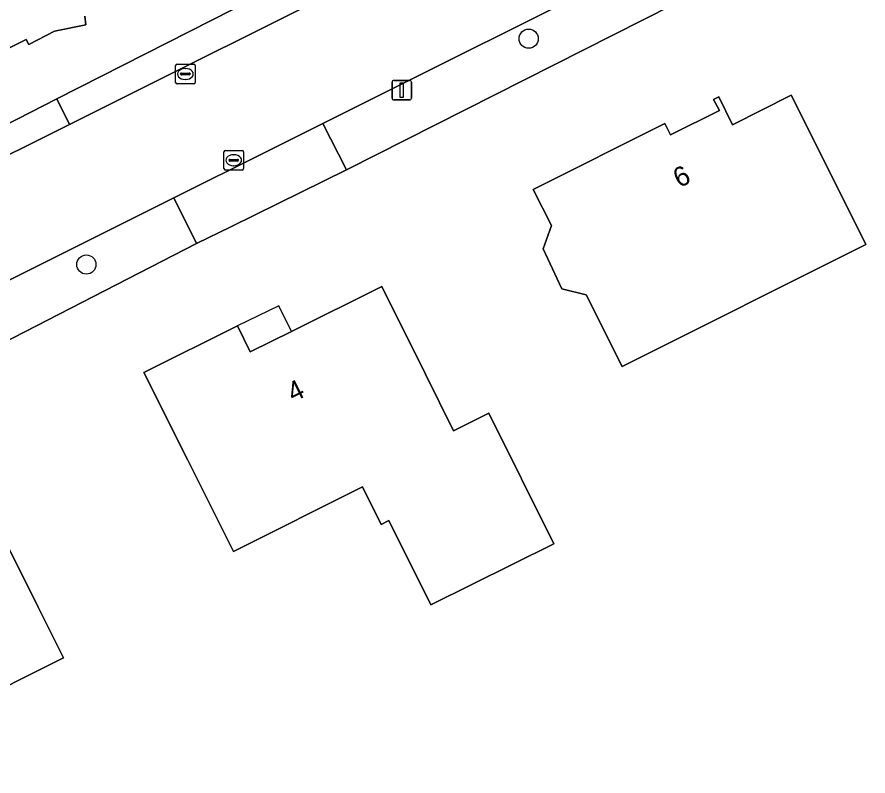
# Model space of a CAD drawing. Extents: x 157320 to 158835, y 386650 to 388491.
# Drawn here: x 158313.71 to 158357.09, y 387065.26 to 387103.97 of the extents above; entities that cross this region are included whole.
import ezdxf

# ---------------------------------------------------------------- set-up
doc = ezdxf.new("R2010")
doc.units = 0
for name, color, linetype in [('IMGEO_Berm_groen', 7, 'Continuous'), ('IMGEO_Boom', 7, 'Continuous'), ('IMGEO_Erf', 7, 'Continuous'), ('IMGEO_Kolk', 7, 'Continuous'), ('IMGEO_Lichtmast', 7, 'Continuous'), ('IMGEO_Pand', 7, 'Continuous'), ('IMGEO_Pand_nummerreeks', 7, 'Continuous'), ('IMGEO_Pand_overbouw', 7, 'Continuous'), ('IMGEO_Rijbaan_lokaal_gesloten', 7, 'Continuous'), ('IMGEO_Voetpad_open', 7, 'Continuous')]:
    doc.layers.add(name, color=color, linetype=linetype)

msp = doc.modelspace()

# ---------------------------------------------------------------- linework, layer by layer
at = {"layer": 'IMGEO_Berm_groen'}
for points in [[(158332.204, 387106.402), (158331.485, 387107.804), (158315.735, 387099.786), (158316.382, 387098.491)], [(158347.139, 387104.584), (158345.977, 387106.887), (158329.297, 387098.53), (158330.507, 387096.172)], [(158322.868, 387092.416), (158321.702, 387094.744), (158309.888, 387088.843), (158311.156, 387086.394)]]:
    msp.add_lwpolyline(points, close=True, dxfattribs=at)
at = {"layer": 'IMGEO_Boom'}
for centre in [(158339.794, 387102.86), (158317.249, 387091.343)]:
    msp.add_circle(centre, 0.489, dxfattribs=at)
at = {"layer": 'IMGEO_Erf'}
for points in [[(158257.641, 387137.423), (158263.838, 387125.057), (158265.379, 387121.983), (158267.908, 387116.936), (158269.167, 387114.426), (158274.193, 387104.401), (158275.611, 387101.525), (158275.999, 387100.737), (158278.934, 387094.782), (158282.913, 387086.858), (158286.88, 387085.53), (158297.658, 387090.733), (158300.107, 387091.989), (158309.055, 387096.391), (158310.322, 387097.031), (158315.735, 387099.786), (158331.485, 387107.804)], [(158360.121, 387111.169), (158352.352, 387107.298), (158347.139, 387104.584), (158330.507, 387096.172), (158325.853, 387093.884), (158324.609, 387093.273), (158322.868, 387092.416), (158311.156, 387086.394)], [(158317.175, 387104.017), (158317.22, 387103.57), (158315.615, 387103.237), (158314.316, 387102.558), (158314.183, 387102.826), (158308.739, 387100.122)]]:
    msp.add_lwpolyline(points, dxfattribs=at)
for points in [[(158344.567, 387086.141), (158342.734, 387089.793), (158341.493, 387090.111), (158340.528, 387092.141), (158340.957, 387093.333), (158340.033, 387095.174), (158346.734, 387098.528), (158347.032, 387097.96), (158349.526, 387099.207), (158349.225, 387099.759), (158349.488, 387099.902), (158350.195, 387098.475), (158353.185, 387099.983), (158355.414, 387095.508), (158356.977, 387092.371)], [(158334.537, 387085.747), (158335.97, 387082.863), (158337.77, 387083.757), (158341.076, 387077.103), (158334.808, 387073.988), (158332.672, 387078.287), (158332.275, 387078.09), (158331.317, 387080.002), (158324.749, 387076.713), (158322.42, 387081.363), (158320.181, 387085.834), (158324.956, 387088.21), (158325.602, 387086.896), (158327.708, 387087.926), (158332.312, 387090.224)], [(158314.79, 387073.866), (158316.083, 387071.286), (158310.888, 387068.678), (158309.307, 387071.795), (158305.29, 387069.759), (158306.336, 387067.479), (158301.855, 387065.259), (158300.633, 387067.701), (158299.466, 387068.083), (158299.862, 387069.246), (158297.796, 387073.379), (158300.089, 387074.561), (158298.93, 387076.873), (158302.034, 387078.417), (158302.347, 387077.791), (158303.793, 387078.53), (158303.476, 387079.155), (158307.24, 387081.041), (158309.418, 387076.747), (158312.549, 387078.335)]]:
    msp.add_lwpolyline(points, close=True, dxfattribs=at)
at = {"layer": 'IMGEO_Kolk'}
for p, q in [((158321.795, 387100.635), (158321.795, 387101.487)), ((158321.87, 387101.561), (158322.722, 387101.561)), ((158322.796, 387101.487), (158322.796, 387100.635)), ((158322.054, 387101.055), (158322.054, 387101.067)), ((158322.492, 387101.018), (158322.094, 387101.018)), ((158322.097, 387101.104), (158322.495, 387101.104)), ((158322.283, 387101.341), (158322.308, 387101.341)), ((158322.538, 387101.067), (158322.538, 387101.055)), ((158322.722, 387100.561), (158321.87, 387100.561)), ((158322.306, 387100.781), (158322.281, 387100.781)), ((158324.259, 387096.238), (158324.259, 387097.09)), ((158324.334, 387097.164), (158325.186, 387097.164)), ((158325.26, 387097.09), (158325.26, 387096.238)), ((158324.518, 387096.658), (158324.518, 387096.67)), ((158324.956, 387096.621), (158324.558, 387096.621)), ((158324.561, 387096.707), (158324.959, 387096.707)), ((158324.747, 387096.944), (158324.772, 387096.944)), ((158325.002, 387096.67), (158325.002, 387096.658)), ((158325.186, 387096.164), (158324.334, 387096.164)), ((158324.77, 387096.384), (158324.745, 387096.384))]:
    msp.add_line(p, q, dxfattribs=at)
for points in [[(158321.795, 387100.635), (158321.795, 387101.487)], [(158321.87, 387101.561), (158322.722, 387101.561)], [(158322.796, 387101.487), (158322.796, 387100.635)], [(158322.722, 387100.561), (158321.87, 387100.561)], [(158324.259, 387096.238), (158324.259, 387097.09)], [(158324.334, 387097.164), (158325.186, 387097.164)], [(158325.26, 387097.09), (158325.26, 387096.238)], [(158325.186, 387096.164), (158324.334, 387096.164)]]:
    msp.add_lwpolyline(points, dxfattribs=at)
for centre, radius, start, end in [((158321.872, 387101.485), 0.0765, 91.552, 178.448), ((158321.872, 387101.485), 0.0765, 91.552, 178.448), ((158322.72, 387101.485), 0.0765, 1.552, 88.448), ((158322.72, 387101.485), 0.0765, 1.552, 88.448), ((158322.094, 387101.064), 0.0403, 85.8775, 175.7526), ((158322.091, 387101.054), 0.0366, 178.938, 274.7102), ((158322.495, 387101.061), 0.043, 264.8664, 352.4533), ((158322.499, 387101.066), 0.0386, 1.7309, 96.639), ((158321.872, 387100.637), 0.0765, 181.552, 268.448), ((158321.872, 387100.637), 0.0765, 181.552, 268.448), ((158322.72, 387100.637), 0.0765, 271.552, 358.448), ((158322.72, 387100.637), 0.0765, 271.552, 358.448), ((158324.336, 387097.088), 0.0765, 91.552, 178.448), ((158324.336, 387097.088), 0.0765, 91.552, 178.448), ((158325.184, 387097.088), 0.0765, 1.552, 88.448), ((158325.184, 387097.088), 0.0765, 1.552, 88.448), ((158324.558, 387096.667), 0.0403, 85.8775, 175.7526), ((158324.555, 387096.657), 0.0366, 178.938, 274.7102), ((158324.959, 387096.664), 0.043, 264.8664, 352.4533), ((158324.963, 387096.669), 0.0386, 1.7309, 96.639), ((158324.336, 387096.24), 0.0765, 181.552, 268.448), ((158324.336, 387096.24), 0.0765, 181.552, 268.448), ((158325.184, 387096.24), 0.0765, 271.552, 358.448), ((158325.184, 387096.24), 0.0765, 271.552, 358.448)]:
    msp.add_arc(centre, radius, start, end, dxfattribs=at)
for centre, major_axis, ratio, start_param, end_param in [((158322.282, 387101.061), (-0.387, 0.002), 0.722429, 4.712389, 7.853982), ((158322.307, 387101.061), (-0.39, 0.002), 0.717154, 1.570796, 4.712389), ((158324.746, 387096.664), (-0.387, 0.002), 0.722429, 4.712389, 7.853982), ((158324.771, 387096.664), (-0.39, 0.002), 0.717154, 1.570796, 4.712389)]:
    msp.add_ellipse(centre, major_axis=major_axis, ratio=ratio, start_param=start_param, end_param=end_param, dxfattribs=at)
at = {"layer": 'IMGEO_Lichtmast'}
for p, q in [((158332.829, 387099.836), (158332.829, 387100.636)), ((158332.829, 387100.636), (158332.829, 387099.836)), ((158332.929, 387100.736), (158333.719, 387100.736)), ((158333.719, 387100.736), (158332.929, 387100.736)), ((158333.819, 387100.636), (158333.819, 387099.836)), ((158333.819, 387099.836), (158333.819, 387100.636)), ((158333.719, 387099.736), (158332.929, 387099.736)), ((158332.929, 387099.736), (158333.719, 387099.736))]:
    msp.add_line(p, q, dxfattribs=at)
msp.add_lwpolyline([(158333.249, 387100.611), (158333.399, 387100.611), (158333.399, 387099.861), (158333.249, 387099.861), (158333.249, 387100.611)], dxfattribs=at)
for centre, start, end in [((158332.929, 387100.636), 90, 180), ((158332.929, 387100.636), 90, 180), ((158333.719, 387100.636), 0, 90), ((158333.719, 387100.636), 360, 90), ((158332.929, 387099.836), 180, 270), ((158332.929, 387099.836), 180, 270), ((158333.719, 387099.836), 270, 0), ((158333.719, 387099.836), 270, 0)]:
    msp.add_arc(centre, 0.1, start, end, dxfattribs=at)
at = {"layer": 'IMGEO_Pand'}
msp.add_lwpolyline([(158308.739, 387100.122), (158314.183, 387102.826), (158314.316, 387102.558), (158315.615, 387103.237), (158317.22, 387103.57), (158317.175, 387104.017)], dxfattribs=at)
for points in [[(158353.185, 387099.983), (158350.195, 387098.475), (158349.488, 387099.902), (158349.225, 387099.759), (158349.526, 387099.207), (158347.032, 387097.96), (158346.734, 387098.528), (158340.033, 387095.174), (158340.957, 387093.333), (158340.528, 387092.141), (158341.493, 387090.111), (158342.734, 387089.793), (158344.567, 387086.141), (158356.977, 387092.371), (158355.414, 387095.508)], [(158327.708, 387087.926), (158325.602, 387086.896), (158324.956, 387088.21), (158320.181, 387085.834), (158322.42, 387081.363), (158324.749, 387076.713), (158331.317, 387080.002), (158332.275, 387078.09), (158332.672, 387078.287), (158334.808, 387073.988), (158341.076, 387077.103), (158337.77, 387083.757), (158335.97, 387082.863), (158334.537, 387085.747), (158332.312, 387090.224)], [(158314.79, 387073.866), (158312.549, 387078.335), (158309.418, 387076.747), (158307.24, 387081.041), (158303.476, 387079.155), (158303.793, 387078.53), (158302.347, 387077.791), (158302.034, 387078.417), (158298.93, 387076.873), (158300.089, 387074.561), (158297.796, 387073.379), (158299.862, 387069.246), (158299.466, 387068.083), (158300.633, 387067.701), (158301.855, 387065.259), (158306.336, 387067.479), (158305.29, 387069.759), (158309.307, 387071.795), (158310.888, 387068.678), (158316.083, 387071.286)]]:
    msp.add_lwpolyline(points, close=True, dxfattribs=at)
at = {"layer": 'IMGEO_Pand_overbouw'}
msp.add_lwpolyline([(158327.059, 387089.239), (158324.956, 387088.21), (158325.602, 387086.896), (158327.708, 387087.926)], close=True, dxfattribs=at)
at = {"layer": 'IMGEO_Rijbaan_lokaal_gesloten'}
for points in [[(158372.312, 387126.443), (158345.491, 387113.071), (158344.442, 387112.531), (158332.204, 387106.402), (158316.382, 387098.491), (158310.917, 387095.758), (158309.733, 387095.154), (158300.761, 387090.674), (158298.322, 387089.429), (158288.028, 387084.3)], [(158290.427, 387079.048), (158304.985, 387086.394), (158309.888, 387088.843), (158321.702, 387094.744), (158323.438, 387095.612), (158324.678, 387096.231), (158329.297, 387098.53), (158345.977, 387106.887), (158351.235, 387109.524), (158359.018, 387113.428)]]:
    msp.add_lwpolyline(points, dxfattribs=at)
at = {"layer": 'IMGEO_Voetpad_open'}
for points in [[(158309.733, 387095.154), (158310.917, 387095.758), (158316.382, 387098.491), (158315.735, 387099.786), (158310.322, 387097.031), (158309.055, 387096.391)], [(158329.297, 387098.53), (158324.678, 387096.231), (158323.438, 387095.612), (158321.702, 387094.744), (158322.868, 387092.416), (158324.609, 387093.273), (158325.853, 387093.884), (158330.507, 387096.172)]]:
    msp.add_lwpolyline(points, close=True, dxfattribs=at)

# ---------------------------------------------------------------- texts
at = {"layer": 'IMGEO_Pand_nummerreeks'}
for s, rotation, p in [('6', 26.591, (158347.477, 387095.232)), ('4', 26.5252, (158327.798, 387084.305))]:
    msp.add_text(s, height=1, rotation=rotation, dxfattribs=at).set_placement(p)

doc.saveas('drawing.dxf')
